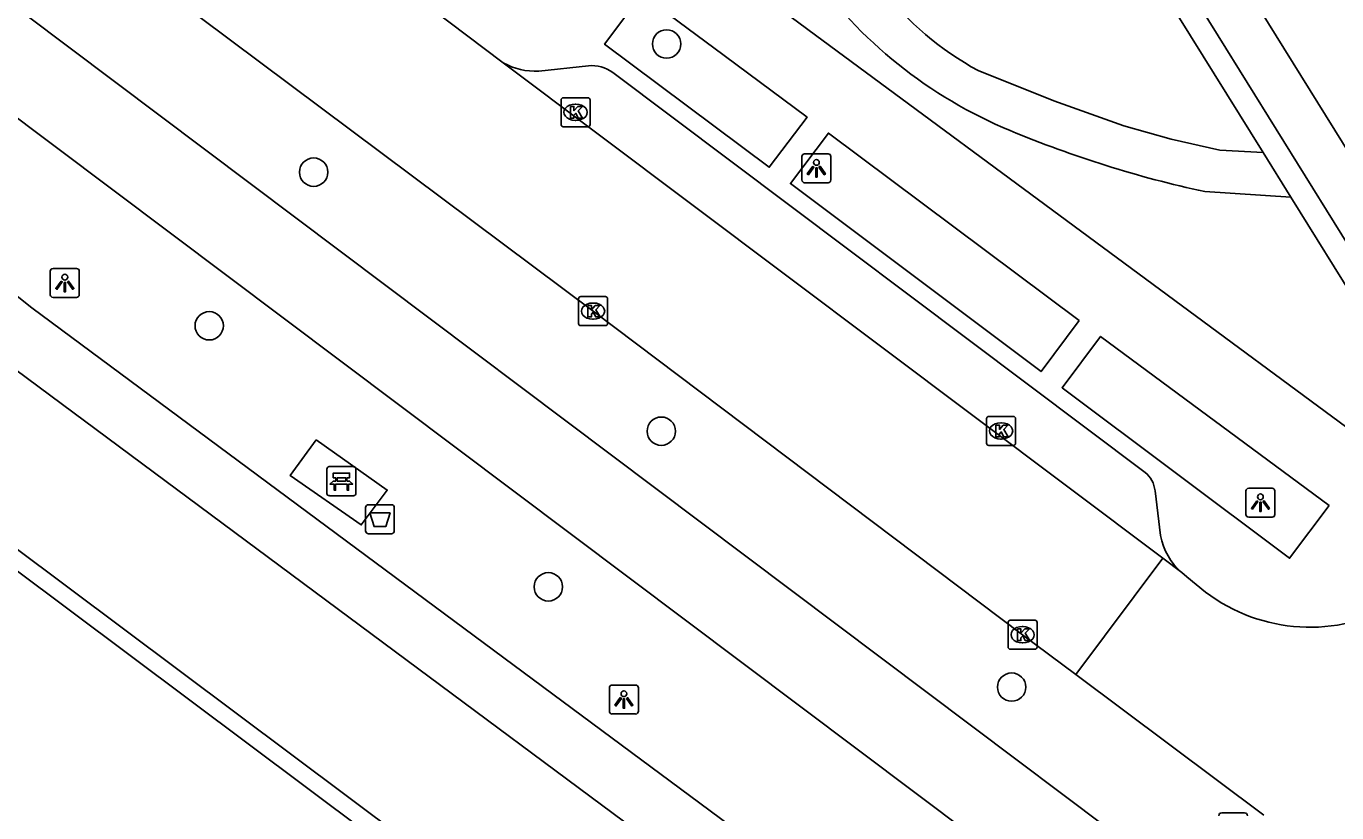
# Model space of a CAD drawing. Extents: x 159888 to 160757, y 384031 to 384746.
# Drawn here: x 160065.5 to 160110.65, y 384473.21 to 384500.33 of the extents above; entities that cross this region are included whole.
import ezdxf

# ---------------------------------------------------------------- set-up
doc = ezdxf.new("R2010")
doc.units = 0
for name, color, linetype in [('IMGEO_Afvalbak', 7, 'Continuous'), ('IMGEO_Bank', 7, 'Continuous'), ('IMGEO_Boom', 7, 'Continuous'), ('IMGEO_Fietspad_gesloten', 7, 'Continuous'), ('IMGEO_Haag', 7, 'Continuous'), ('IMGEO_Hek', 7, 'Continuous'), ('IMGEO_Kolk', 7, 'Continuous'), ('IMGEO_Lichtpunt', 7, 'Continuous'), ('IMGEO_Pand', 7, 'Continuous'), ('IMGEO_Rijbaan_lokaal_open', 7, 'Continuous'), ('IMGEO_Verkeersbordpaal', 7, 'Continuous'), ('IMGEO_Voetpad_halfverhard', 7, 'Continuous'), ('IMGEO_Voetpad_open', 7, 'Continuous')]:
    doc.layers.add(name, color=color, linetype=linetype)

msp = doc.modelspace()

# ---------------------------------------------------------------- linework, layer by layer
at = {"layer": 'IMGEO_Afvalbak'}
for p, q in [((160077.192, 384482.933), (160077.192, 384483.733)), ((160077.192, 384483.733), (160077.192, 384482.933)), ((160077.292, 384483.833), (160078.082, 384483.833)), ((160078.082, 384483.833), (160077.292, 384483.833)), ((160078.182, 384483.733), (160078.182, 384482.933)), ((160078.182, 384482.933), (160078.182, 384483.733)), ((160078.082, 384482.833), (160077.292, 384482.833)), ((160077.292, 384482.833), (160078.082, 384482.833))]:
    msp.add_line(p, q, dxfattribs=at)
msp.add_lwpolyline([(160077.335, 384483.547), (160078.039, 384483.547), (160077.89, 384483.077), (160077.484, 384483.077), (160077.335, 384483.547)], dxfattribs=at)
for centre, start, end in [((160077.292, 384483.733), 90, 180), ((160077.292, 384483.733), 90, 180), ((160078.082, 384483.733), 0, 90), ((160078.082, 384483.733), 360, 90), ((160077.292, 384482.933), 180, 270), ((160077.292, 384482.933), 180, 270), ((160078.082, 384482.933), 270, 0), ((160078.082, 384482.933), 270, 0)]:
    msp.add_arc(centre, 0.1, start, end, dxfattribs=at)
at = {"layer": 'IMGEO_Bank'}
for p, q in [((160075.86, 384484.219), (160075.86, 384485.06)), ((160075.86, 384485.06), (160075.86, 384484.219)), ((160075.935, 384485.144), (160076.776, 384485.144)), ((160076.776, 384485.144), (160075.935, 384485.144)), ((160076.86, 384485.069), (160076.86, 384484.228)), ((160076.86, 384484.228), (160076.86, 384485.069)), ((160076.557, 384484.542), (160076.164, 384484.542)), ((160076.169, 384484.65), (160076.169, 384484.756)), ((160076.213, 384484.756), (160076.213, 384484.65)), ((160076.501, 384484.762), (160076.219, 384484.762)), ((160076.219, 384484.644), (160076.501, 384484.644)), ((160076.507, 384484.65), (160076.507, 384484.756)), ((160076.551, 384484.756), (160076.551, 384484.65)), ((160076.785, 384484.144), (160075.944, 384484.144)), ((160075.944, 384484.144), (160076.785, 384484.144))]:
    msp.add_line(p, q, dxfattribs=at)
for points in [[(160076.107, 384484.542), (160075.965, 384484.542), (160076.077, 384484.644), (160076.163, 384484.644)], [(160076.163, 384484.762), (160076.077, 384484.762), (160076.077, 384484.923), (160076.64, 384484.923), (160076.64, 384484.762), (160076.557, 384484.762)], [(160076.157, 384484.535), (160076.157, 384484.328), (160076.114, 384484.328), (160076.114, 384484.535)], [(160076.557, 384484.644), (160076.64, 384484.644), (160076.752, 384484.542), (160076.613, 384484.542)], [(160076.607, 384484.535), (160076.607, 384484.328), (160076.563, 384484.328), (160076.563, 384484.535)]]:
    msp.add_lwpolyline(points, dxfattribs=at)
for centre, radius, start, end in [((160075.938, 384485.066), 0.0779, 92.4484, 184.2845), ((160075.938, 384485.066), 0.0779, 92.4484, 184.2845), ((160076.782, 384485.066), 0.0779, 2.4484, 94.2845), ((160076.782, 384485.066), 0.0779, 2.4484, 94.2845), ((160076.107, 384484.535), 0.00671, 2.8957, 87.1043), ((160076.164, 384484.535), 0.00671, 92.8957, 177.1043), ((160076.162, 384484.755), 0.00671, 2.8957, 87.1043), ((160076.162, 384484.651), 0.00671, 272.8957, 357.1043), ((160076.219, 384484.755), 0.00671, 92.8957, 177.1043), ((160076.219, 384484.651), 0.00671, 182.8957, 267.1043), ((160076.501, 384484.755), 0.00671, 2.8957, 87.1043), ((160076.501, 384484.651), 0.00671, 272.8957, 357.1043), ((160076.558, 384484.755), 0.00671, 92.8957, 177.1043), ((160076.558, 384484.651), 0.00671, 182.8957, 267.1043), ((160076.556, 384484.535), 0.00671, 2.8957, 87.1043), ((160076.613, 384484.535), 0.00671, 92.8957, 177.1043), ((160075.938, 384484.222), 0.0779, 182.4484, 274.2845), ((160075.938, 384484.222), 0.0779, 182.4484, 274.2845), ((160076.782, 384484.222), 0.0779, 272.4484, 4.2845), ((160076.782, 384484.222), 0.0779, 272.4484, 4.2845)]:
    msp.add_arc(centre, radius, start, end, dxfattribs=at)
at = {"layer": 'IMGEO_Boom'}
for centre in [(160087.563, 384499.715), (160075.405, 384495.296), (160071.806, 384490), (160087.379, 384486.366), (160083.488, 384481.001), (160099.449, 384477.545)]:
    msp.add_circle(centre, 0.489, dxfattribs=at)
at = {"layer": 'IMGEO_Fietspad_gesloten'}
for points in [[(160106.003, 384470.24), (160105.836, 384470.365), (160031.234, 384526.495), (160017.533, 384536.804)], [(160048.701, 384509.565), (160104.02, 384467.971)]]:
    msp.add_lwpolyline(points, dxfattribs=at)
at = {"layer": 'IMGEO_Haag'}
for points in [[(160061.128, 384485.335), (160097.854, 384457.832)], [(160097.63, 384457.25), (160060.89, 384484.764)]]:
    msp.add_lwpolyline(points, dxfattribs=at)
at = {"layer": 'IMGEO_Hek'}
msp.add_lwpolyline([(160097.63, 384457.25), (160060.89, 384484.764)], dxfattribs=at)
at = {"layer": 'IMGEO_Kolk'}
for p, q in [((160083.926, 384496.936), (160083.926, 384497.788)), ((160084.001, 384497.862), (160084.853, 384497.862)), ((160084.414, 384497.642), (160084.439, 384497.642)), ((160084.927, 384497.788), (160084.927, 384496.936)), ((160084.853, 384496.862), (160084.001, 384496.862)), ((160084.437, 384497.082), (160084.412, 384497.082)), ((160084.528, 384490.079), (160084.528, 384490.931)), ((160084.603, 384491.005), (160085.455, 384491.005)), ((160085.529, 384490.931), (160085.529, 384490.079)), ((160085.016, 384490.785), (160085.041, 384490.785)), ((160085.455, 384490.005), (160084.603, 384490.005)), ((160085.039, 384490.225), (160085.014, 384490.225)), ((160098.584, 384485.951), (160098.584, 384486.803)), ((160098.659, 384486.877), (160099.511, 384486.877)), ((160099.585, 384486.803), (160099.585, 384485.951)), ((160099.072, 384486.657), (160099.097, 384486.657)), ((160099.511, 384485.877), (160098.659, 384485.877)), ((160099.095, 384486.097), (160099.07, 384486.097)), ((160099.328, 384478.925), (160099.328, 384479.777)), ((160099.403, 384479.851), (160100.255, 384479.851)), ((160099.816, 384479.631), (160099.841, 384479.631)), ((160100.329, 384479.777), (160100.329, 384478.925)), ((160100.255, 384478.851), (160099.403, 384478.851)), ((160099.839, 384479.071), (160099.814, 384479.071))]:
    msp.add_line(p, q, dxfattribs=at)
for points in [[(160083.926, 384496.936), (160083.926, 384497.788)], [(160084.001, 384497.862), (160084.853, 384497.862)], [(160084.927, 384497.788), (160084.927, 384496.936)], [(160084.247, 384497.562), (160084.37, 384497.562), (160084.37, 384497.411), (160084.5, 384497.562), (160084.664, 384497.562), (160084.518, 384497.411), (160084.671, 384497.162), (160084.519, 384497.162), (160084.434, 384497.326), (160084.37, 384497.259), (160084.37, 384497.162), (160084.247, 384497.162), (160084.247, 384497.562)], [(160084.853, 384496.862), (160084.001, 384496.862)], [(160084.528, 384490.079), (160084.528, 384490.931)], [(160084.603, 384491.005), (160085.455, 384491.005)], [(160085.529, 384490.931), (160085.529, 384490.079)], [(160084.849, 384490.705), (160084.972, 384490.705), (160084.972, 384490.554), (160085.102, 384490.705), (160085.266, 384490.705), (160085.12, 384490.554), (160085.273, 384490.305), (160085.121, 384490.305), (160085.036, 384490.469), (160084.972, 384490.402), (160084.972, 384490.305), (160084.849, 384490.305), (160084.849, 384490.705)], [(160085.455, 384490.005), (160084.603, 384490.005)], [(160098.584, 384485.951), (160098.584, 384486.803)], [(160098.659, 384486.877), (160099.511, 384486.877)], [(160099.585, 384486.803), (160099.585, 384485.951)], [(160098.905, 384486.577), (160099.028, 384486.577), (160099.028, 384486.426), (160099.158, 384486.577), (160099.322, 384486.577), (160099.176, 384486.426), (160099.329, 384486.177), (160099.177, 384486.177), (160099.092, 384486.341), (160099.028, 384486.274), (160099.028, 384486.177), (160098.905, 384486.177), (160098.905, 384486.577)], [(160099.511, 384485.877), (160098.659, 384485.877)], [(160099.328, 384478.925), (160099.328, 384479.777)], [(160099.403, 384479.851), (160100.255, 384479.851)], [(160099.649, 384479.551), (160099.772, 384479.551), (160099.772, 384479.4), (160099.902, 384479.551), (160100.066, 384479.551), (160099.92, 384479.4), (160100.073, 384479.151), (160099.921, 384479.151), (160099.836, 384479.315), (160099.772, 384479.248), (160099.772, 384479.151), (160099.649, 384479.151), (160099.649, 384479.551)], [(160100.329, 384479.777), (160100.329, 384478.925)], [(160100.255, 384478.851), (160099.403, 384478.851)]]:
    msp.add_lwpolyline(points, dxfattribs=at)
for centre, start, end in [((160084.003, 384497.786), 91.552, 178.448), ((160084.003, 384497.786), 91.552, 178.448), ((160084.851, 384497.786), 1.552, 88.448), ((160084.851, 384497.786), 1.552, 88.448), ((160084.003, 384496.938), 181.552, 268.448), ((160084.003, 384496.938), 181.552, 268.448), ((160084.851, 384496.938), 271.552, 358.448), ((160084.851, 384496.938), 271.552, 358.448), ((160084.605, 384490.929), 91.552, 178.448), ((160084.605, 384490.929), 91.552, 178.448), ((160085.453, 384490.929), 1.552, 88.448), ((160085.453, 384490.929), 1.552, 88.448), ((160084.605, 384490.081), 181.552, 268.448), ((160084.605, 384490.081), 181.552, 268.448), ((160085.453, 384490.081), 271.552, 358.448), ((160085.453, 384490.081), 271.552, 358.448), ((160098.661, 384486.801), 91.552, 178.448), ((160098.661, 384486.801), 91.552, 178.448), ((160099.509, 384486.801), 1.552, 88.448), ((160099.509, 384486.801), 1.552, 88.448), ((160098.661, 384485.953), 181.552, 268.448), ((160098.661, 384485.953), 181.552, 268.448), ((160099.509, 384485.953), 271.552, 358.448), ((160099.509, 384485.953), 271.552, 358.448), ((160099.405, 384479.775), 91.552, 178.448), ((160099.405, 384479.775), 91.552, 178.448), ((160100.253, 384479.775), 1.552, 88.448), ((160100.253, 384479.775), 1.552, 88.448), ((160099.405, 384478.927), 181.552, 268.448), ((160099.405, 384478.927), 181.552, 268.448), ((160100.253, 384478.927), 271.552, 358.448), ((160100.253, 384478.927), 271.552, 358.448)]:
    msp.add_arc(centre, 0.0765, start, end, dxfattribs=at)
for centre, major_axis, ratio, start_param, end_param in [((160084.413, 384497.362), (-0.387, 0.002), 0.722429, 4.712389, 7.853982), ((160084.438, 384497.362), (-0.39, 0.002), 0.717154, 1.570796, 4.712389), ((160085.015, 384490.505), (-0.387, 0.002), 0.722429, 4.712389, 7.853982), ((160085.04, 384490.505), (-0.39, 0.002), 0.717154, 1.570796, 4.712389), ((160099.071, 384486.377), (-0.387, 0.002), 0.722429, 4.712389, 7.853982), ((160099.096, 384486.377), (-0.39, 0.002), 0.717154, 1.570796, 4.712389), ((160099.815, 384479.351), (-0.387, 0.002), 0.722429, 4.712389, 7.853982), ((160099.84, 384479.351), (-0.39, 0.002), 0.717154, 1.570796, 4.712389)]:
    msp.add_ellipse(centre, major_axis=major_axis, ratio=ratio, start_param=start_param, end_param=end_param, dxfattribs=at)
at = {"layer": 'IMGEO_Lichtpunt'}
for p, q in [((160092.224, 384495.835), (160092.224, 384495.028)), ((160092.224, 384495.835), (160092.224, 384495.028)), ((160093.126, 384495.93), (160092.318, 384495.93)), ((160093.126, 384495.93), (160092.318, 384495.93)), ((160093.22, 384495.028), (160093.22, 384495.835)), ((160093.22, 384495.028), (160093.22, 384495.835)), ((160092.318, 384494.934), (160093.126, 384494.934)), ((160092.318, 384494.934), (160093.126, 384494.934)), ((160066.332, 384491.88), (160066.332, 384491.073)), ((160066.332, 384491.88), (160066.332, 384491.073)), ((160067.234, 384491.975), (160066.426, 384491.975)), ((160067.234, 384491.975), (160066.426, 384491.975)), ((160067.328, 384491.073), (160067.328, 384491.88)), ((160067.328, 384491.073), (160067.328, 384491.88)), ((160066.426, 384490.979), (160067.234, 384490.979)), ((160066.426, 384490.979), (160067.234, 384490.979)), ((160107.522, 384484.305), (160107.522, 384483.498)), ((160107.522, 384484.305), (160107.522, 384483.498)), ((160108.424, 384484.4), (160107.616, 384484.4)), ((160108.424, 384484.4), (160107.616, 384484.4)), ((160108.518, 384483.498), (160108.518, 384484.305)), ((160108.518, 384483.498), (160108.518, 384484.305)), ((160107.616, 384483.404), (160108.424, 384483.404)), ((160107.616, 384483.404), (160108.424, 384483.404)), ((160085.594, 384477.519), (160085.594, 384476.712)), ((160085.594, 384477.519), (160085.594, 384476.712)), ((160086.496, 384477.614), (160085.688, 384477.614)), ((160086.496, 384477.614), (160085.688, 384477.614)), ((160086.59, 384476.712), (160086.59, 384477.519)), ((160086.59, 384476.712), (160086.59, 384477.519)), ((160085.688, 384476.618), (160086.496, 384476.618)), ((160085.688, 384476.618), (160086.496, 384476.618))]:
    msp.add_line(p, q, dxfattribs=at)
for points in [[(160092.598, 384495.499), (160092.637, 384495.471), (160092.449, 384495.209), (160092.411, 384495.236), (160092.598, 384495.499)], [(160092.7, 384495.451), (160092.747, 384495.451), (160092.747, 384495.129), (160092.7, 384495.129), (160092.7, 384495.451)], [(160092.81, 384495.471), (160092.848, 384495.498), (160093.035, 384495.236), (160092.996, 384495.208), (160092.81, 384495.471)], [(160066.706, 384491.544), (160066.745, 384491.516), (160066.557, 384491.254), (160066.519, 384491.281), (160066.706, 384491.544)], [(160066.808, 384491.496), (160066.855, 384491.496), (160066.855, 384491.174), (160066.808, 384491.174), (160066.808, 384491.496)], [(160066.918, 384491.516), (160066.956, 384491.543), (160067.143, 384491.281), (160067.104, 384491.253), (160066.918, 384491.516)], [(160107.896, 384483.969), (160107.935, 384483.941), (160107.747, 384483.679), (160107.709, 384483.706), (160107.896, 384483.969)], [(160107.998, 384483.921), (160108.045, 384483.921), (160108.045, 384483.599), (160107.998, 384483.599), (160107.998, 384483.921)], [(160108.108, 384483.941), (160108.146, 384483.968), (160108.333, 384483.706), (160108.294, 384483.678), (160108.108, 384483.941)], [(160085.968, 384477.183), (160086.007, 384477.155), (160085.819, 384476.893), (160085.781, 384476.92), (160085.968, 384477.183)], [(160086.07, 384477.135), (160086.117, 384477.135), (160086.117, 384476.813), (160086.07, 384476.813), (160086.07, 384477.135)], [(160086.18, 384477.155), (160086.218, 384477.182), (160086.405, 384476.92), (160086.366, 384476.892), (160086.18, 384477.155)]]:
    msp.add_lwpolyline(points, dxfattribs=at)
for centre in [(160092.723, 384495.633), (160066.831, 384491.678), (160108.021, 384484.103), (160086.093, 384477.317)]:
    msp.add_circle(centre, 0.0994, dxfattribs=at)
for centre, start, end in [((160092.318, 384495.835), 90, 180), ((160092.318, 384495.835), 90, 180), ((160093.126, 384495.835), 0, 90), ((160093.126, 384495.835), 0, 90), ((160092.318, 384495.028), 180, 270), ((160092.318, 384495.028), 180, 270), ((160093.126, 384495.028), 270, 0), ((160093.126, 384495.028), 270, 360), ((160066.426, 384491.88), 90, 180), ((160066.426, 384491.88), 90, 180), ((160067.234, 384491.88), 0, 90), ((160067.234, 384491.88), 0, 90), ((160066.426, 384491.073), 180, 270), ((160066.426, 384491.073), 180, 270), ((160067.234, 384491.073), 270, 0), ((160067.234, 384491.073), 270, 360), ((160107.616, 384484.305), 90, 180), ((160107.616, 384484.305), 90, 180), ((160108.424, 384484.305), 0, 90), ((160108.424, 384484.305), 0, 90), ((160107.616, 384483.498), 180, 270), ((160107.616, 384483.498), 180, 270), ((160108.424, 384483.498), 270, 0), ((160108.424, 384483.498), 270, 360), ((160085.688, 384477.519), 90, 180), ((160085.688, 384477.519), 90, 180), ((160086.496, 384477.519), 0, 90), ((160086.496, 384477.519), 0, 90), ((160085.688, 384476.712), 180, 270), ((160085.688, 384476.712), 180, 270), ((160086.496, 384476.712), 270, 0), ((160086.496, 384476.712), 270, 360)]:
    msp.add_arc(centre, 0.0946, start, end, dxfattribs=at)
at = {"layer": 'IMGEO_Pand'}
msp.add_lwpolyline([(160115.999, 384488.023), (160108.564, 384500), (160097.183, 384518.332), (160095.752, 384517.41)], dxfattribs=at)
at = {"layer": 'IMGEO_Rijbaan_lokaal_open'}
for points in [[(160101.659, 384477.982), (160099.829, 384479.351), (160085.029, 384490.505), (160069.4, 384502.204), (160052.141, 384515.156), (160036.065, 384527.255), (160033.506, 384529.181), (160026.846, 384534.194), (160022.615, 384537.386), (160020.244, 384539.075), (160018.872, 384540.033)], [(160081.935, 384499.068), (160079.45, 384500.937), (160069.487, 384508.403)], [(160081.935, 384499.068), (160104.655, 384481.987)], [(160104.655, 384481.987), (160101.659, 384477.982)], [(160105.314, 384481.491), (160104.655, 384481.987)], [(160106.134, 384480.82), (160105.485, 384481.351), (160105.314, 384481.491)], [(160101.659, 384477.982), (160108.141, 384473.131)]]:
    msp.add_lwpolyline(points, dxfattribs=at)
msp.add_arc((160109.728, 384485.549), 5.94, 232.7678, 300.4748, dxfattribs=at)
at = {"layer": 'IMGEO_Verkeersbordpaal'}
for p, q in [((160106.686, 384473.212), (160107.476, 384473.212)), ((160107.476, 384473.212), (160106.686, 384473.212))]:
    msp.add_line(p, q, dxfattribs=at)
for centre, start, end in [((160106.686, 384473.112), 90, 180), ((160106.686, 384473.112), 90, 180), ((160107.476, 384473.112), 0, 90), ((160107.476, 384473.112), 360, 90)]:
    msp.add_arc(centre, 0.1, start, end, dxfattribs=at)
at = {"layer": 'IMGEO_Voetpad_halfverhard'}
for points in [[(160063.384, 384492.443), (160065.699, 384490.622), (160101.231, 384464.252)], [(160099.962, 384462.607), (160064.737, 384488.785), (160063.098, 384490.056)]]:
    msp.add_lwpolyline(points, dxfattribs=at)
at = {"layer": 'IMGEO_Voetpad_open'}
for points in [[(160112.975, 384485.03), (160092.698, 384500.015), (160074.056, 384513.832), (160058.403, 384525.598), (160044.048, 384536.578), (160039.158, 384540.572)], [(160095.752, 384517.41), (160106.562, 384500), (160114.554, 384487.129)], [(160108.114, 384495.97), (160105.608, 384500), (160095.967, 384515.506), (160088.582, 384510.909)], [(160086.705, 384501.427), (160085.426, 384499.708), (160091.098, 384495.467), (160092.402, 384497.19), (160089.55, 384499.313), (160086.705, 384501.427)], [(160084.867, 384498.964), (160083.161, 384498.782)], [(160104.051, 384484.948), (160085.708, 384498.732)], [(160098.301, 384498.797), (160100.908, 384497.757), (160103.313, 384496.898), (160104.949, 384496.439), (160106.627, 384496.054), (160108.114, 384495.97)], [(160101.777, 384490.188), (160093.14, 384496.645), (160091.828, 384494.902), (160100.465, 384488.424), (160101.777, 384490.188)], [(160109.069, 384494.434), (160108.114, 384495.97)], [(160109.069, 384494.434), (160106.102, 384494.625)], [(160114.554, 384487.129), (160113.873, 384486.708), (160109.069, 384494.434)], [(160110.384, 384483.802), (160102.514, 384489.635), (160101.186, 384487.864), (160109.026, 384481.989), (160110.384, 384483.802)], [(160075.486, 384486.064), (160077.94, 384484.339), (160077.044, 384483.136), (160074.592, 384484.84), (160075.486, 384486.064)], [(160104.581, 384482.767), (160104.389, 384484.314)]]:
    msp.add_lwpolyline(points, dxfattribs=at)
for centre, radius, start, end in [((160105.502, 384511.438), 15.923, 215.0576, 247.4738), ((160103.377, 384508.176), 10.664, 217.8039, 241.5764), ((160083.019, 384500.945), 2.168, 239.9904, 273.7475), ((160084.994, 384497.784), 1.186, 53.0052, 96.1505), ((160114.292, 384532.409), 38.662, 247.3473, 257.7694), ((160103.439, 384484.215), 0.955, 5.9759, 50.1503), ((160106.788, 384483.186), 2.247, 190.7589, 228.9917)]:
    msp.add_arc(centre, radius, start, end, dxfattribs=at)

doc.saveas('drawing.dxf')
